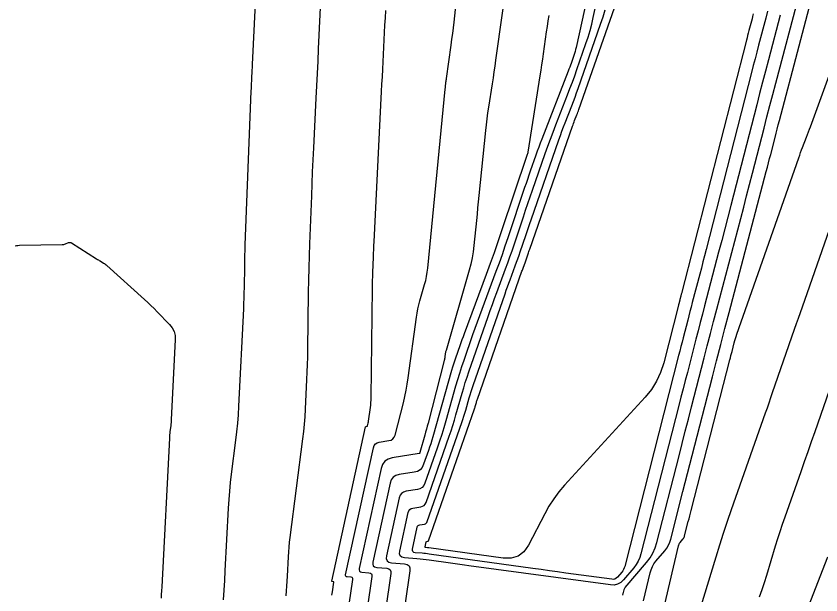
# Model space of a CAD drawing. Extents: x 658976 to 668726, y 639543 to 647196.
# Drawn here: x 661440.5 to 661507.5, y 641198.9 to 641247 of the extents above; entities that cross this region are included whole.
import ezdxf

# ---------------------------------------------------------------- set-up
doc = ezdxf.new("R2010")
doc.units = 0
doc.layers.add('Ex_Major Contours', color=7, linetype='Continuous')
doc.layers.add('Ex_Minor Contours', color=7, linetype='Continuous')

msp = doc.modelspace()

# ---------------------------------------------------------------- linework, layer by layer
at = {"layer": 'Ex_Major Contours'}
for points in [[(661460.647, 641253.118), (661460.162, 641242.957), (661460.151, 641242.711), (661460.139, 641242.465), (661460.127, 641242.219), (661460.115, 641241.973), (661460.066, 641240.988), (661460.054, 641240.742), (661460.043, 641240.496), (661460.032, 641240.25), (661460.022, 641240.004), (661459.556, 641227.955), (661459.54, 641227.512), (661459.528, 641227.068), (661459.518, 641226.625), (661459.511, 641226.182), (661459.488, 641224.408), (661459.481, 641223.965), (661459.469, 641223.521), (661459.453, 641223.078), (661459.434, 641222.635), (661459.035, 641214.545), (661458.993, 641213.838), (661458.938, 641213.132), (661458.868, 641212.428), (661458.785, 641211.725), (661458.425, 641208.915), (661458.342, 641208.212), (661458.272, 641207.508), (661458.215, 641206.802), (661458.172, 641206.096), (661457.902, 641200.864), (661457.857, 641200.064), (661457.806, 641199.264), (661457.748, 641198.465)], [(661492.713, 641198.395), (661493.254, 641200.706), (661493.333, 641200.972), (661493.441, 641201.223), (661493.578, 641201.459), (661493.744, 641201.681), (661494.469, 641202.538), (661494.636, 641202.759), (661494.776, 641202.995), (661494.887, 641203.245), (661494.97, 641203.51), (661495.981, 641207.455), (661496.172, 641208.204), (661496.364, 641208.952), (661496.556, 641209.7), (661496.748, 641210.448), (661498.431, 641216.994), (661498.777, 641218.334), (661499.125, 641219.674), (661499.475, 641221.013), (661499.826, 641222.351), (661502.916, 641234.069), (661503.008, 641234.42), (661503.1, 641234.771), (661503.191, 641235.123), (661503.281, 641235.474), (661503.642, 641236.88), (661503.733, 641237.232), (661503.824, 641237.583), (661503.916, 641237.934), (661504.008, 641238.285), (661507.294, 641250.716)], [(661484.837, 641247.014), (661484.757, 641246.561), (661484.683, 641246.107), (661484.616, 641245.653), (661484.361, 641243.832), (661484.296, 641243.377), (661484.229, 641242.922), (661484.161, 641242.467), (661484.09, 641242.013), (661483.09, 641235.649), (661483.086, 641235.627), (661483.081, 641235.605), (661483.074, 641235.584), (661483.067, 641235.563), (661483.021, 641235.446), (661483.016, 641235.433), (661483.006, 641235.403), (661483.003, 641235.394), (661480.91, 641229.136), (661480.6, 641228.222), (661480.283, 641227.312), (661479.958, 641226.404), (661479.625, 641225.498), (661477.791, 641220.578), (661477.698, 641220.326), (661477.606, 641220.074), (661477.516, 641219.821), (661477.427, 641219.568), (661477.074, 641218.555), (661476.987, 641218.301), (661476.905, 641218.046), (661476.826, 641217.79), (661476.75, 641217.533), (661475.182, 641212.019), (661475.098, 641211.729), (661475.009, 641211.441), (661474.916, 641211.154), (661474.818, 641210.869), (661474.421, 641209.729), (661474.297, 641209.474), (661474.123, 641209.279), (661473.899, 641209.142), (661473.626, 641209.066), (661472.381, 641208.87), (661472.104, 641208.79), (661471.887, 641208.646), (661471.731, 641208.438), (661471.634, 641208.166), (661470.196, 641201.6), (661470.183, 641201.42), (661470.233, 641201.287), (661470.345, 641201.2), (661470.52, 641201.16), (661471.347, 641201.09), (661471.525, 641201.049), (661471.643, 641200.961), (661471.701, 641200.826), (661471.701, 641200.645), (661470.362, 641191.429)]]:
    msp.add_lwpolyline(points, dxfattribs=at)
at = {"layer": 'Ex_Minor Contours'}
for points in [[(661468.095, 641197.134), (661468.536, 641200.166), (661468.536, 641200.24), (661468.512, 641200.294), (661468.464, 641200.33), (661468.393, 641200.346), (661468.059, 641200.374), (661467.988, 641200.391), (661467.942, 641200.426), (661467.922, 641200.479), (661467.928, 641200.552), (661470.24, 641211.105), (661470.303, 641211.284), (661470.406, 641211.42), (661470.548, 641211.514), (661470.73, 641211.567), (661471.535, 641211.694), (661471.718, 641211.746), (661471.863, 641211.84), (661471.97, 641211.975), (661472.04, 641212.152), (661472.733, 641214.84), (661472.858, 641215.355), (661472.968, 641215.874), (661473.062, 641216.395), (661473.142, 641216.919), (661473.825, 641221.943), (661473.878, 641222.289), (661473.945, 641222.633), (661474.023, 641222.973), (661474.115, 641223.312), (661474.505, 641224.659), (661474.595, 641224.997), (661474.669, 641225.339), (661474.726, 641225.683), (661474.768, 641226.031), (661476.216, 641240.89), (661476.222, 641240.949), (661476.228, 641241.008), (661476.233, 641241.067), (661476.239, 641241.126), (661476.269, 641241.418), (661476.272, 641241.449), (661476.276, 641241.48), (661476.28, 641241.511), (661476.285, 641241.542), (661476.305, 641241.666), (661476.309, 641241.697), (661476.314, 641241.728), (661476.319, 641241.759), (661476.323, 641241.79), (661476.713, 641244.566), (661476.777, 641245.039), (661476.837, 641245.513), (661476.894, 641245.987), (661476.947, 641246.462), (661478.048, 641256.774)], [(661489.421, 641254.983), (661487.097, 641244.349), (661487.058, 641244.182), (661487.014, 641244.017), (661486.965, 641243.853), (661486.911, 641243.69), (661486.685, 641243.043), (661486.628, 641242.881), (661486.569, 641242.72), (661486.509, 641242.559), (661486.447, 641242.399), (661484.244, 641236.756), (661484.116, 641236.424), (661483.991, 641236.09), (661483.869, 641235.756), (661483.751, 641235.42), (661483.282, 641234.075), (661483.165, 641233.738), (661483.05, 641233.402), (661482.935, 641233.064), (661482.822, 641232.727), (661481.426, 641228.553), (661481.186, 641227.846), (661480.941, 641227.141), (661480.689, 641226.439), (661480.431, 641225.738), (661479.26, 641222.597), (661479.065, 641222.069), (661478.873, 641221.54), (661478.683, 641221.01), (661478.497, 641220.478), (661477.756, 641218.352), (661477.575, 641217.819), (661477.401, 641217.284), (661477.235, 641216.746), (661477.077, 641216.206), (661476.263, 641213.341), (661476.096, 641212.77), (661475.921, 641212.202), (661475.737, 641211.637), (661475.545, 641211.074), (661474.526, 641208.154), (661474.428, 641207.953), (661474.291, 641207.798), (661474.115, 641207.691), (661473.899, 641207.63), (661472.958, 641207.482), (661472.746, 641207.421), (661472.58, 641207.31), (661472.46, 641207.151), (661472.386, 641206.943), (661471.33, 641202.124), (661471.313, 641201.891), (661471.378, 641201.718), (661471.524, 641201.605), (661471.751, 641201.552), (661472.825, 641201.462), (661473.055, 641201.409), (661473.208, 641201.295), (661473.284, 641201.12), (661473.284, 641200.884), (661471.416, 641188.026)], [(661504.071, 641247.059), (661503.087, 641243.336), (661502.841, 641242.405), (661502.598, 641241.473), (661502.356, 641240.542), (661502.116, 641239.609), (661499.968, 641231.235), (661499.717, 641230.261), (661499.465, 641229.288), (661499.211, 641228.315), (661498.955, 641227.343), (661497.781, 641222.889), (661497.6, 641222.2), (661497.42, 641221.51), (661497.241, 641220.82), (661497.062, 641220.13), (661496.352, 641217.368), (661496.175, 641216.677), (661495.998, 641215.987), (661495.82, 641215.296), (661495.644, 641214.605), (661492.49, 641202.286), (661492.391, 641201.972), (661492.259, 641201.676), (661492.094, 641201.396), (661491.895, 641201.134), (661491.037, 641200.118), (661490.808, 641199.901), (661490.55, 641199.76), (661490.263, 641199.692), (661489.948, 641199.7), (661478.189, 641201.302), (661477.808, 641201.354), (661477.426, 641201.406), (661477.045, 641201.458), (661476.664, 641201.511), (661474.887, 641201.757), (661474.631, 641201.791), (661474.375, 641201.821), (661474.119, 641201.848), (661473.863, 641201.871), (661472.836, 641201.958), (661472.618, 641202.008), (661472.478, 641202.116), (661472.416, 641202.281), (661472.432, 641202.504), (661473.137, 641205.719), (661473.188, 641205.864), (661473.272, 641205.975), (661473.387, 641206.052), (661473.535, 641206.095), (661474.19, 641206.198), (661474.34, 641206.24), (661474.462, 641206.314), (661474.558, 641206.422), (661474.626, 641206.562), (661476.551, 641212.079), (661476.701, 641212.518), (661476.844, 641212.96), (661476.981, 641213.403), (661477.111, 641213.849), (661477.62, 641215.636), (661477.75, 641216.081), (661477.886, 641216.525), (661478.03, 641216.966), (661478.179, 641217.406), (661479.784, 641222.011), (661479.959, 641222.509), (661480.137, 641223.007), (661480.317, 641223.503), (661480.5, 641223.999), (661481.238, 641225.978), (661481.42, 641226.474), (661481.599, 641226.971), (661481.772, 641227.47), (661481.942, 641227.97), (661482.719, 641230.293), (661482.905, 641230.847), (661483.093, 641231.401), (661483.283, 641231.953), (661483.474, 641232.505), (661484.535, 641235.55), (661484.746, 641236.148), (661484.963, 641236.744), (661485.186, 641237.338), (661485.414, 641237.929), (661486.386, 641240.419), (661486.589, 641240.947), (661486.788, 641241.478), (661486.982, 641242.01), (661487.171, 641242.544), (661487.917, 641244.683), (661488.096, 641245.22), (661488.258, 641245.762), (661488.403, 641246.309), (661488.533, 641246.86), (661489.782, 641252.576)], [(661465.988, 641251.108), (661465.661, 641244.241), (661465.612, 641243.22), (661465.563, 641242.2), (661465.513, 641241.179), (661465.463, 641240.159), (661465.258, 641236.034), (661465.21, 641235.035), (661465.164, 641234.035), (661465.122, 641233.036), (661465.082, 641232.037), (661464.927, 641228.039), (661464.891, 641227.039), (661464.863, 641226.04), (661464.84, 641225.04), (661464.824, 641224.04), (661464.765, 641219.245), (661464.754, 641218.625), (661464.738, 641218.007), (661464.716, 641217.388), (661464.688, 641216.769), (661464.566, 641214.295), (661464.53, 641213.677), (661464.481, 641213.06), (661464.42, 641212.445), (661464.348, 641211.83), (661463.3, 641203.652), (661463.252, 641203.25), (661463.212, 641202.847), (661463.18, 641202.444), (661463.155, 641202.04), (661463.072, 641200.423), (661463.049, 641200.019), (661463.023, 641199.615), (661462.994, 641199.212), (661462.962, 641198.808)], [(661481.537, 641251.328), (661480.41, 641243.299), (661480.341, 641242.812), (661480.27, 641242.325), (661480.196, 641241.838), (661480.121, 641241.352), (661479.815, 641239.407), (661479.742, 641238.92), (661479.676, 641238.433), (661479.616, 641237.945), (661479.563, 641237.455), (661479.016, 641232.068), (661478.963, 641231.548), (661478.911, 641231.027), (661478.859, 641230.506), (661478.808, 641229.986), (661478.606, 641227.902), (661478.543, 641227.384), (661478.457, 641226.87), (661478.347, 641226.361), (661478.213, 641225.856), (661476.283, 641219.197), (661476.265, 641219.129), (661476.249, 641219.061), (661476.236, 641218.992), (661476.225, 641218.922), (661476.187, 641218.643), (661476.176, 641218.573), (661476.164, 641218.504), (661476.149, 641218.435), (661476.133, 641218.366), (661474.784, 641213.141), (661474.72, 641212.894), (661474.653, 641212.647), (661474.586, 641212.401), (661474.517, 641212.155), (661474.102, 641210.696), (661474.099, 641210.688), (661474.097, 641210.68), (661474.094, 641210.672), (661474.091, 641210.664), (661474.08, 641210.631), (661474.077, 641210.624), (661474.072, 641210.618), (661474.065, 641210.614), (661474.057, 641210.612), (661471.804, 641210.258), (661471.462, 641210.159), (661471.195, 641209.981), (661471.002, 641209.725), (661470.883, 641209.39), (661469.062, 641201.076), (661469.053, 641200.95), (661469.088, 641200.856), (661469.167, 641200.795), (661469.29, 641200.767), (661469.87, 641200.718), (661469.994, 641200.689), (661470.077, 641200.628), (661470.119, 641200.533), (661470.118, 641200.405), (661469.309, 641194.831)], [(661501.825, 641247.146), (661501.779, 641246.947), (661501.731, 641246.749), (661501.68, 641246.551), (661501.471, 641245.76), (661501.419, 641245.563), (661501.367, 641245.365), (661501.316, 641245.167), (661501.265, 641244.969), (661495.864, 641223.918), (661495.85, 641223.861), (661495.835, 641223.804), (661495.82, 641223.747), (661495.805, 641223.689), (661495.736, 641223.427), (661495.725, 641223.387), (661495.714, 641223.346), (661495.704, 641223.306), (661495.693, 641223.265), (661495.641, 641223.062), (661495.62, 641222.981), (661495.61, 641222.94), (661494.385, 641218.153), (661494.132, 641217.366), (661493.79, 641216.628), (661493.359, 641215.937), (661492.838, 641215.296), (661486.146, 641207.99), (661485.673, 641207.437), (661485.239, 641206.857), (661484.844, 641206.25), (661484.489, 641205.615), (661483.148, 641203.019), (661482.764, 641202.464), (661482.283, 641202.096), (661481.705, 641201.915), (661481.03, 641201.922), (661474.858, 641202.777), (661474.826, 641202.781), (661474.794, 641202.785), (661474.762, 641202.788), (661474.73, 641202.791), (661474.602, 641202.802), (661474.574, 641202.808), (661474.557, 641202.821), (661474.549, 641202.842), (661474.551, 641202.87), (661474.639, 641203.272), (661474.646, 641203.29), (661474.656, 641203.304), (661474.671, 641203.314), (661474.689, 641203.319), (661474.771, 641203.332), (661474.79, 641203.337), (661474.805, 641203.347), (661474.817, 641203.36), (661474.826, 641203.378), (661478.652, 641214.341), (661478.674, 641214.407), (661478.695, 641214.473), (661478.716, 641214.54), (661478.736, 641214.607), (661478.812, 641214.875), (661478.831, 641214.942), (661478.852, 641215.009), (661478.873, 641215.075), (661478.896, 641215.141), (661482.599, 641225.769), (661482.629, 641225.856), (661482.66, 641225.942), (661482.692, 641226.028), (661482.723, 641226.114), (661482.852, 641226.458), (661482.883, 641226.544), (661482.914, 641226.631), (661482.944, 641226.717), (661482.974, 641226.804), (661483.109, 641227.208), (661483.141, 641227.304), (661483.174, 641227.4), (661483.207, 641227.496), (661483.24, 641227.592), (661486.805, 641237.823), (661486.847, 641237.941), (661486.889, 641238.057), (661486.933, 641238.174), (661486.978, 641238.29), (661487.159, 641238.753), (661487.203, 641238.869), (661487.247, 641238.986), (661487.289, 641239.102), (661487.331, 641239.22), (661490.675, 641248.804)], [(661490.986, 641198.85), (661491, 641198.904), (661491.014, 641198.958), (661491.027, 641199.012), (661491.04, 641199.066), (661491.091, 641199.284), (661491.107, 641199.337), (661491.128, 641199.387), (661491.156, 641199.434), (661491.189, 641199.478), (661492.963, 641201.576), (661493.247, 641201.952), (661493.483, 641202.353), (661493.673, 641202.778), (661493.814, 641203.227), (661495.66, 641210.438), (661495.921, 641211.453), (661496.181, 641212.469), (661496.442, 641213.485), (661496.703, 641214.5), (661497.747, 641218.562), (661498.009, 641219.577), (661498.272, 641220.592), (661498.537, 641221.606), (661498.804, 641222.62), (661500.791, 641230.157), (661501.037, 641231.093), (661501.281, 641232.03), (661501.524, 641232.967), (661501.766, 641233.904), (661502.728, 641237.654), (661502.969, 641238.591), (661503.212, 641239.528), (661503.457, 641240.464), (661503.703, 641241.4), (661505.671, 641248.844)], [(661494.171, 641196.81), (661495.609, 641202.947), (661495.632, 641203.027), (661495.665, 641203.103), (661495.706, 641203.174), (661495.757, 641203.241), (661495.975, 641203.5), (661496.026, 641203.566), (661496.068, 641203.638), (661496.101, 641203.713), (661496.127, 641203.793), (661496.431, 641204.983), (661496.489, 641205.209), (661496.547, 641205.434), (661496.605, 641205.66), (661496.663, 641205.886), (661499.88, 641218.4), (661499.927, 641218.578), (661499.973, 641218.757), (661500.02, 641218.935), (661500.066, 641219.114), (661500.255, 641219.828), (661500.303, 641220.006), (661500.356, 641220.183), (661500.412, 641220.358), (661500.471, 641220.533), (661505.616, 641235.194), (661505.693, 641235.411), (661505.772, 641235.627), (661505.853, 641235.843), (661505.936, 641236.057), (661506.273, 641236.915), (661506.356, 641237.13), (661506.438, 641237.345), (661506.519, 641237.561), (661506.599, 641237.777), (661510.556, 641248.668)], [(661503.021, 641247.37), (661502.875, 641246.805), (661502.279, 641244.548), (661502.13, 641243.984), (661501.982, 641243.419), (661501.836, 641242.854), (661501.69, 641242.289), (661497.916, 641227.577), (661497.783, 641227.061), (661497.65, 641226.546), (661497.515, 641226.031), (661497.38, 641225.516), (661496.758, 641223.158), (661496.662, 641222.793), (661496.567, 641222.428), (661496.472, 641222.063), (661496.378, 641221.697), (661496.002, 641220.235), (661495.908, 641219.87), (661495.814, 641219.504), (661495.72, 641219.138), (661495.627, 641218.773), (661491.14, 641201.247), (661491.099, 641201.116), (661491.044, 641200.993), (661490.975, 641200.877), (661490.893, 641200.768), (661490.536, 641200.346), (661490.441, 641200.256), (661490.334, 641200.197), (661490.215, 641200.169), (661490.084, 641200.172), (661486.25, 641200.694), (661485.565, 641200.788), (661484.881, 641200.882), (661484.196, 641200.976), (661483.512, 641201.071), (661474.872, 641202.267), (661474.729, 641202.286), (661474.585, 641202.303), (661474.441, 641202.318), (661474.296, 641202.331), (661473.719, 641202.38), (661473.596, 641202.408), (661473.517, 641202.469), (661473.483, 641202.562), (661473.492, 641202.687), (661473.888, 641204.496), (661473.917, 641204.577), (661473.964, 641204.64), (661474.029, 641204.683), (661474.112, 641204.707), (661474.48, 641204.765), (661474.565, 641204.788), (661474.634, 641204.831), (661474.687, 641204.891), (661474.726, 641204.97), (661477.601, 641213.21), (661477.688, 641213.463), (661477.77, 641213.717), (661477.849, 641213.972), (661477.923, 641214.228), (661478.216, 641215.255), (661478.291, 641215.512), (661478.369, 641215.767), (661478.452, 641216.021), (661478.538, 641216.273), (661481.191, 641223.89), (661481.294, 641224.183), (661481.398, 641224.474), (661481.504, 641224.766), (661481.612, 641225.056), (661482.045, 641226.218), (661482.152, 641226.509), (661482.256, 641226.801), (661482.358, 641227.094), (661482.458, 641227.387), (661482.914, 641228.751), (661483.023, 641229.076), (661483.133, 641229.4), (661483.245, 641229.725), (661483.357, 641230.049), (661485.67, 641236.687), (661485.797, 641237.044), (661485.926, 641237.401), (661486.059, 641237.756), (661486.196, 641238.11), (661486.747, 641239.523), (661486.884, 641239.877), (661487.017, 641240.232), (661487.147, 641240.588), (661487.273, 641240.946), (661489.14, 641246.296), (661489.34, 641246.897), (661489.521, 641247.502)], [(661466.796, 641198.853), (661466.817, 641198.993), (661466.837, 641199.132), (661466.953, 641199.927), (661466.953, 641199.946), (661466.947, 641199.96), (661466.934, 641199.97), (661466.915, 641199.974), (661466.828, 641199.981), (661466.809, 641199.986), (661466.797, 641199.995), (661466.792, 641200.009), (661466.794, 641200.028), (661469.599, 641212.836), (661469.605, 641212.85), (661469.613, 641212.862), (661469.625, 641212.87), (661469.64, 641212.874), (661469.707, 641212.885), (661469.723, 641212.889), (661469.735, 641212.897), (661469.744, 641212.908), (661469.749, 641212.923), (661469.807, 641213.147), (661469.818, 641213.19), (661469.827, 641213.233), (661469.835, 641213.277), (661469.841, 641213.321), (661469.995, 641214.451), (661470.02, 641214.654), (661470.038, 641214.858), (661470.05, 641215.062), (661470.055, 641215.267), (661470.169, 641224.37), (661470.174, 641224.691), (661470.181, 641225.011), (661470.191, 641225.332), (661470.202, 641225.652), (661470.252, 641226.934), (661470.265, 641227.255), (661470.278, 641227.575), (661470.293, 641227.896), (661470.308, 641228.216), (661470.928, 641240.713), (661470.958, 641241.324), (661470.988, 641241.934), (661471.018, 641242.545), (661471.047, 641243.156), (661471.164, 641245.598), (661471.197, 641246.209), (661471.24, 641246.818), (661471.291, 641247.427)], [(661509.177, 641232.138), (661505.89, 641222.771), (661505.729, 641222.311), (661505.568, 641221.851), (661505.408, 641221.391), (661505.248, 641220.931), (661503.416, 641215.656), (661503.27, 641215.237), (661503.124, 641214.819), (661502.977, 641214.4), (661502.83, 641213.982), (661499.994, 641205.944), (661499.655, 641204.967), (661499.328, 641203.987), (661499.012, 641203.003), (661498.707, 641202.015), (661497.089, 641196.664)], [(661440.444, 641227.873), (661440.564, 641227.9), (661440.686, 641227.917), (661440.809, 641227.924), (661444.362, 641227.977), (661444.431, 641227.981), (661444.499, 641227.992), (661444.565, 641228.01), (661444.63, 641228.034), (661444.888, 641228.145), (661444.952, 641228.164), (661445.014, 641228.168), (661445.075, 641228.154), (661445.135, 641228.125), (661447.229, 641226.803), (661447.301, 641226.758), (661447.373, 641226.713), (661447.445, 641226.668), (661447.518, 641226.624), (661447.809, 641226.449), (661447.88, 641226.403), (661447.949, 641226.355), (661448.016, 641226.303), (661448.08, 641226.247), (661451.207, 641223.423), (661451.479, 641223.173), (661451.746, 641222.919), (661452.008, 641222.661), (661452.266, 641222.397), (661453.289, 641221.335), (661453.51, 641221.057), (661453.663, 641220.753), (661453.748, 641220.423), (661453.764, 641220.068), (661453.438, 641213.461), (661453.43, 641213.331), (661453.42, 641213.202), (661453.408, 641213.073), (661453.392, 641212.944), (661453.326, 641212.429), (661453.311, 641212.301), (661453.298, 641212.171), (661453.288, 641212.042), (661453.28, 641211.913), (661452.641, 641199.537), (661452.623, 641199.224), (661452.603, 641198.911), (661452.581, 641198.599)], [(661510.766, 641223.445), (661506.941, 641212.428), (661506.652, 641211.598), (661506.362, 641210.767), (661506.071, 641209.938), (661505.779, 641209.108), (661504.445, 641205.328), (661504.237, 641204.729), (661504.037, 641204.128), (661503.843, 641203.525), (661503.656, 641202.92), (661502.923, 641200.494), (661502.734, 641199.89), (661502.533, 641199.29), (661502.321, 641198.693)], [(661494.554, 641164.644), (661494.853, 641165.544), (661496.021, 641169.152), (661496.316, 641170.054), (661496.614, 641170.954), (661496.916, 641171.852), (661497.222, 641172.75), (661500.647, 641182.707), (661500.805, 641183.164), (661500.966, 641183.62), (661501.128, 641184.075), (661501.292, 641184.53), (661501.954, 641186.347), (661502.12, 641186.801), (661502.289, 641187.254), (661502.461, 641187.706), (661502.635, 641188.157), (661508.031, 641202.05)]]:
    msp.add_lwpolyline(points, dxfattribs=at)

doc.saveas('drawing.dxf')
